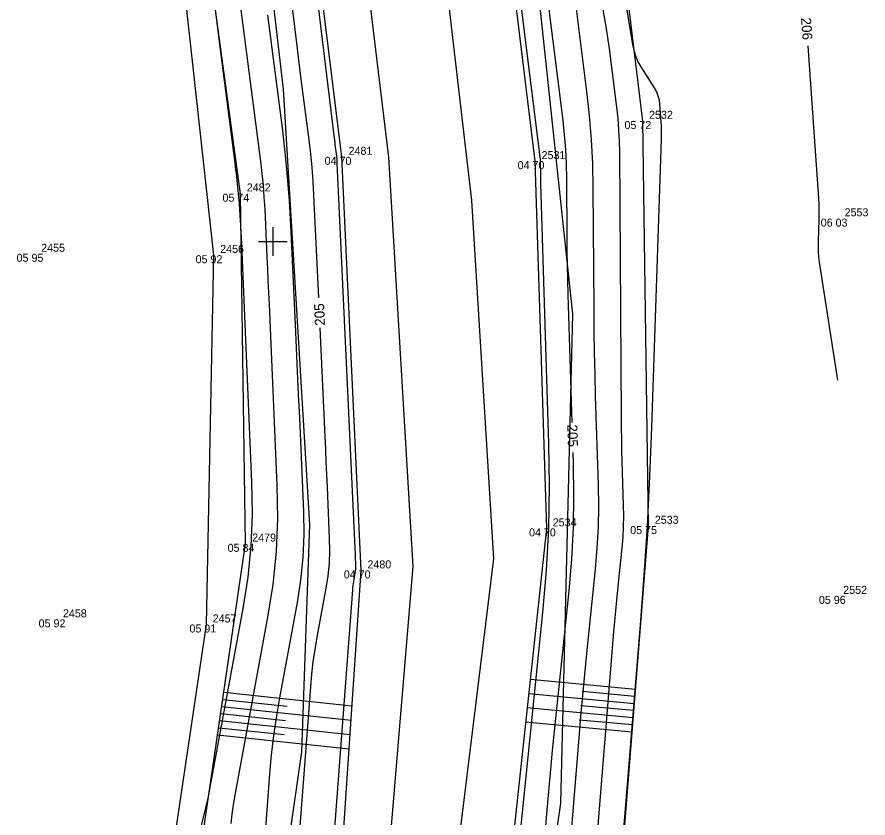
# Model space of a CAD drawing. Extents: x -703403 to -701924, y -1022520 to -1021856.
# Drawn here: x -702433.95 to -702404.18, y -1022420.16 to -1022392.15 of the extents above; entities that cross this region are included whole.
import ezdxf

# ---------------------------------------------------------------- set-up
doc = ezdxf.new("R2010")
doc.units = 0
for name, color, linetype in [('Ex_Contour Labels', 7, 'Continuous'), ('Ex_Major Contours', 7, 'Continuous'), ('Ex_Minor Contours', 7, 'Continuous'), ('Z_body', 7, 'Continuous'), ('Z_body_cisla', 7, 'Continuous'), ('Z_body_vysky_redukovane', 7, 'Continuous'), ('Z_hektometricka_sit', 7, 'Continuous'), ('Z_hrany_paty', 7, 'Continuous'), ('Z_katastr_hranice', 7, 'Continuous'), ('Z_pole_rozhranni', 7, 'Continuous'), ('Z_technicke_srafy', 7, 'Continuous'), ('Z_vodni_tok', 7, 'Continuous')]:
    doc.layers.add(name, color=color, linetype=linetype)

# ---------------------------------------------------------------- blocks, each defined once
blk = doc.blocks.new('POINT_DISPLAY')
blk.add_line((0, 0), (0, 0))

msp = doc.modelspace()

# ---------------------------------------------------------------- linework, layer by layer
at = {"layer": 'Ex_Major Contours'}
for points in [[(-702423.393, -1022401.968), (-702423.559, -1022398.385), (-702423.587, -1022397.899), (-702423.624, -1022397.414), (-702423.672, -1022396.93), (-702423.729, -1022396.447), (-702423.98, -1022394.516), (-702424.042, -1022394.033), (-702424.103, -1022393.55), (-702424.163, -1022393.067), (-702424.222, -1022392.584), (-702424.889, -1022387.068)], [(-702414.528, -1022406.327), (-702414.667, -1022401.85), (-702414.681, -1022401.343), (-702414.692, -1022400.836), (-702414.7, -1022400.328), (-702414.705, -1022399.821), (-702414.718, -1022397.793), (-702414.728, -1022397.286), (-702414.754, -1022396.78), (-702414.795, -1022396.275), (-702414.85, -1022395.772), (-702415.881, -1022387.532)], [(-702406.283, -1022393.158), (-702405.917, -1022398.5), (-702405.907, -1022398.685), (-702405.901, -1022398.87), (-702405.9, -1022399.055), (-702405.904, -1022399.24), (-702405.929, -1022399.981), (-702405.931, -1022400.166), (-702405.924, -1022400.351), (-702405.909, -1022400.535), (-702405.885, -1022400.718), (-702405.247, -1022404.853)], [(-702424.097, -1022421.212), (-702423.673, -1022415.566), (-702423.634, -1022415.131), (-702423.584, -1022414.697), (-702423.522, -1022414.265), (-702423.449, -1022413.834), (-702423.132, -1022412.115), (-702423.065, -1022411.684), (-702423.022, -1022411.252), (-702423.004, -1022410.818), (-702423.011, -1022410.382), (-702423.089, -1022408.59), (-702423.108, -1022408.145), (-702423.128, -1022407.701), (-702423.148, -1022407.257), (-702423.168, -1022406.813), (-702423.344, -1022403.017)], [(-702415.573, -1022421.958), (-702415.403, -1022419.878), (-702415.36, -1022419.358), (-702415.313, -1022418.838), (-702415.264, -1022418.319), (-702415.212, -1022417.8), (-702414.639, -1022412.215), (-702414.545, -1022411.11), (-702414.487, -1022410.005), (-702414.466, -1022408.897), (-702414.482, -1022407.789), (-702414.495, -1022407.376)]]:
    msp.add_lwpolyline(points, dxfattribs=at)
at = {"layer": 'Ex_Minor Contours'}
for points in [[(-702417.363, -1022383.392), (-702415.667, -1022396.954), (-702415.657, -1022397.038), (-702415.651, -1022397.122), (-702415.646, -1022397.206), (-702415.645, -1022397.29), (-702415.642, -1022397.629), (-702415.642, -1022397.713), (-702415.64, -1022397.798), (-702415.639, -1022397.882), (-702415.636, -1022397.967), (-702415.353, -1022407.069), (-702415.331, -1022408.547), (-702415.359, -1022410.023), (-702415.436, -1022411.497), (-702415.562, -1022412.97), (-702416.445, -1022421.573)], [(-702414.785, -1022383.904), (-702413.405, -1022392.163), (-702413.342, -1022392.555), (-702413.283, -1022392.946), (-702413.227, -1022393.339), (-702413.176, -1022393.732), (-702412.979, -1022395.305), (-702412.936, -1022395.699), (-702412.904, -1022396.093), (-702412.884, -1022396.489), (-702412.876, -1022396.885), (-702412.818, -1022406.147), (-702412.814, -1022406.53), (-702412.808, -1022406.912), (-702412.8, -1022407.294), (-702412.789, -1022407.676), (-702412.741, -1022409.23), (-702412.735, -1022409.599), (-702412.742, -1022409.968), (-702412.762, -1022410.337), (-702412.793, -1022410.705), (-702412.944, -1022412.177), (-702412.981, -1022412.545), (-702413.016, -1022412.913), (-702413.049, -1022413.281), (-702413.08, -1022413.65), (-702413.832, -1022422.862)], [(-702413.895, -1022384.275), (-702412.408, -1022393.172), (-702412.366, -1022393.363), (-702412.306, -1022393.547), (-702412.227, -1022393.724), (-702412.13, -1022393.893), (-702411.658, -1022394.63), (-702411.584, -1022394.763), (-702411.529, -1022394.902), (-702411.491, -1022395.047), (-702411.471, -1022395.198), (-702411.429, -1022395.812), (-702411.421, -1022395.966), (-702411.416, -1022396.12), (-702411.415, -1022396.274), (-702411.418, -1022396.428), (-702411.755, -1022406.493), (-702411.823, -1022408.221), (-702411.911, -1022409.948), (-702412.021, -1022411.673), (-702412.151, -1022413.398), (-702413.003, -1022423.831)], [(-702422.853, -1022420.813), (-702422.204, -1022412.178), (-702422.197, -1022412.105), (-702422.189, -1022412.033), (-702422.179, -1022411.961), (-702422.166, -1022411.889), (-702422.114, -1022411.602), (-702422.102, -1022411.531), (-702422.095, -1022411.459), (-702422.092, -1022411.386), (-702422.094, -1022411.314), (-702422.106, -1022411.015), (-702422.11, -1022410.941), (-702422.113, -1022410.867), (-702422.116, -1022410.793), (-702422.12, -1022410.719), (-702422.743, -1022397.264), (-702422.748, -1022397.183), (-702422.754, -1022397.102), (-702422.762, -1022397.022), (-702422.772, -1022396.941), (-702422.813, -1022396.619), (-702422.824, -1022396.539), (-702422.834, -1022396.458), (-702422.844, -1022396.378), (-702422.854, -1022396.297), (-702423.876, -1022387.843)], [(-702426.456, -1022420.35), (-702426.418, -1022420.02), (-702426.371, -1022419.691), (-702426.315, -1022419.363), (-702425.168, -1022413.14), (-702424.989, -1022411.991), (-702424.876, -1022410.838), (-702424.828, -1022409.681), (-702424.846, -1022408.518), (-702425.12, -1022402.204), (-702425.138, -1022401.786), (-702425.157, -1022401.369), (-702425.176, -1022400.952), (-702425.195, -1022400.535), (-702425.272, -1022398.867), (-702425.296, -1022398.45), (-702425.328, -1022398.034), (-702425.369, -1022397.619), (-702425.418, -1022397.204), (-702426.552, -1022388.47)], [(-702427.53, -1022420.561), (-702427.342, -1022419.795), (-702427.296, -1022419.604), (-702427.253, -1022419.411), (-702427.213, -1022419.218), (-702427.176, -1022419.025), (-702426.035, -1022412.836), (-702425.864, -1022411.737), (-702425.756, -1022410.635), (-702425.711, -1022409.528), (-702425.728, -1022408.416), (-702426.1, -1022399.83), (-702426.106, -1022399.692), (-702426.113, -1022399.554), (-702426.121, -1022399.416), (-702426.13, -1022399.278), (-702426.167, -1022398.687), (-702426.175, -1022398.568), (-702426.185, -1022398.45), (-702426.196, -1022398.331), (-702426.208, -1022398.213), (-702426.261, -1022397.74), (-702426.274, -1022397.622), (-702426.288, -1022397.503), (-702426.302, -1022397.385), (-702426.317, -1022397.267), (-702426.859, -1022393.016), (-702426.955, -1022392.268), (-702427.051, -1022391.52)], [(-702414.66, -1022421.893), (-702414.289, -1022417.35), (-702414.227, -1022416.613), (-702414.161, -1022415.876), (-702414.092, -1022415.14), (-702414.018, -1022414.403), (-702413.716, -1022411.46), (-702413.653, -1022410.724), (-702413.614, -1022409.986), (-702413.601, -1022409.248), (-702413.611, -1022408.509), (-702413.708, -1022405.402), (-702413.73, -1022404.638), (-702413.746, -1022403.874), (-702413.758, -1022403.109), (-702413.765, -1022402.345), (-702413.792, -1022398.129), (-702413.81, -1022397.283), (-702413.852, -1022396.438), (-702413.92, -1022395.596), (-702414.013, -1022394.754), (-702414.433, -1022391.393)], [(-702425.189, -1022392.086), (-702424.677, -1022396.031), (-702424.576, -1022396.878), (-702424.493, -1022397.725), (-702424.427, -1022398.575), (-702424.378, -1022399.425), (-702424.217, -1022402.906), (-702424.18, -1022403.721), (-702424.143, -1022404.535), (-702424.107, -1022405.35), (-702424.071, -1022406.164), (-702423.929, -1022409.45), (-702423.916, -1022410.249), (-702423.949, -1022411.045), (-702424.027, -1022411.838), (-702424.15, -1022412.627), (-702424.763, -1022415.957), (-702424.883, -1022416.658), (-702424.983, -1022417.361), (-702425.065, -1022418.066), (-702425.128, -1022418.774), (-702425.341, -1022421.611)]]:
    msp.add_lwpolyline(points, dxfattribs=at)
at = {"layer": 'Z_hektometricka_sit'}
for p, q in [((-702425, -1022399.5), (-702425, -1022400.5)), ((-702425.5, -1022400), (-702424.5, -1022400))]:
    msp.add_line(p, q, dxfattribs=at)
at = {"layer": 'Z_hrany_paty'}
for p, q in [((-702413.89, -1022380.93), (-702412.07, -1022395.79)), ((-702426.13, -1022398.33), (-702427.97, -1022384.71)), ((-702412.07, -1022395.79), (-702411.87, -1022409.95)), ((-702425.95, -1022410.57), (-702426.13, -1022398.33)), ((-702411.87, -1022409.95), (-702412.97, -1022423.87)), ((-702427.68, -1022422.36), (-702425.95, -1022410.57))]:
    msp.add_line(p, q, dxfattribs=at)
at = {"layer": 'Z_katastr_hranice'}
for p, q in [((-702426.78, -1022323.39), (-702418.05, -1022398.57)), ((-702424.63, -1022394.68), (-702432.63, -1022325.24)), ((-702420.94, -1022397.05), (-702424.85, -1022364.6)), ((-702414.51, -1022402.54), (-702417.22, -1022376.84)), ((-702423.71, -1022409.91), (-702424.63, -1022394.68)), ((-702420.09, -1022411.36), (-702420.94, -1022397.05)), ((-702418.05, -1022398.57), (-702417.28, -1022411.09)), ((-702414.92, -1022419.64), (-702414.51, -1022402.54)), ((-702423.98, -1022417.84), (-702423.71, -1022409.91)), ((-702417.28, -1022411.09), (-702418.96, -1022424.77)), ((-702421.13, -1022423.77), (-702420.09, -1022411.36)), ((-702425.07, -1022425.38), (-702423.98, -1022417.84)), ((-702417.03, -1022433.43), (-702414.92, -1022419.64))]:
    msp.add_line(p, q, dxfattribs=at)
at = {"layer": 'Z_pole_rozhranni'}
for p, q in [((-702428.95, -1022383.45), (-702427.07, -1022400.48)), ((-702427.07, -1022400.48), (-702427.33, -1022413.39)), ((-702427.33, -1022413.39), (-702429.45, -1022427.61))]:
    msp.add_line(p, q, dxfattribs=at)
at = {"layer": 'Z_technicke_srafy'}
for p, q in [((-702412.32, -1022415.66), (-702416, -1022415.31)), ((-702412.34, -1022415.91), (-702414.18, -1022415.73)), ((-702426.75, -1022416.01), (-702424.5, -1022416.25)), ((-702426.71, -1022415.76), (-702422.23, -1022416.24)), ((-702412.36, -1022416.16), (-702416.05, -1022415.81)), ((-702426.78, -1022416.26), (-702422.26, -1022416.74)), ((-702412.4, -1022416.65), (-702416.11, -1022416.31)), ((-702412.38, -1022416.4), (-702414.23, -1022416.23)), ((-702426.82, -1022416.5), (-702424.55, -1022416.75)), ((-702426.86, -1022416.75), (-702422.3, -1022417.24)), ((-702412.44, -1022417.15), (-702416.16, -1022416.8)), ((-702412.42, -1022416.9), (-702414.28, -1022416.73)), ((-702426.89, -1022417), (-702424.6, -1022417.24)), ((-702426.93, -1022417.25), (-702422.33, -1022417.74))]:
    msp.add_line(p, q, dxfattribs=at)
at = {"layer": 'Z_vodni_tok'}
for p, q in [((-702417.6, -1022382.73), (-702415.83, -1022397.19)), ((-702422.58, -1022397.04), (-702424.07, -1022385.02)), ((-702421.91, -1022411.5), (-702422.58, -1022397.04)), ((-702415.83, -1022397.19), (-702415.43, -1022410.03)), ((-702415.43, -1022410.03), (-702416.79, -1022422.63)), ((-702422.74, -1022423.84), (-702421.91, -1022411.5))]:
    msp.add_line(p, q, dxfattribs=at)

# ---------------------------------------------------------------- block references
at = {"layer": 'Z_body'}
for p in [(-702412.07, -1022395.79), (-702422.58, -1022397.04), (-702415.83, -1022397.19), (-702426.13, -1022398.33), (-702405.23, -1022399.2), (-702433.33, -1022400.43), (-702427.07, -1022400.48), (-702415.43, -1022410.03), (-702411.87, -1022409.95), (-702425.95, -1022410.57), (-702421.91, -1022411.5), (-702405.27, -1022412.39), (-702432.56, -1022413.21), (-702427.33, -1022413.39)]:
    msp.add_blockref('POINT_DISPLAY', p, dxfattribs=at)

# ---------------------------------------------------------------- texts
at = {"layer": 'Ex_Contour Labels'}
for s, rotation, p in [('206', 273.9158, (-702406.525, -1022392.187)), ('205', 92.6529, (-702423.173, -1022402.936)), ('205', 271.7843, (-702414.7, -1022406.405))]:
    msp.add_text(s, height=0.35, rotation=rotation, dxfattribs=at).set_placement(p)
at = {"layer": 'Z_body_cisla'}
for s, p in [('2532', (-702411.84, -1022395.71)), ('2481', (-702422.35, -1022396.97)), ('2531', (-702415.6, -1022397.12)), ('2482', (-702425.91, -1022398.25)), ('2553', (-702405, -1022399.12)), ('2455', (-702433.1, -1022400.36)), ('2456', (-702426.84, -1022400.4)), ('2534', (-702415.21, -1022409.96)), ('2533', (-702411.64, -1022409.87)), ('2479', (-702425.72, -1022410.49)), ('2480', (-702421.69, -1022411.43)), ('2552', (-702405.05, -1022412.32)), ('2458', (-702432.34, -1022413.14)), ('2457', (-702427.1, -1022413.32))]:
    msp.add_text(s, height=0.28, dxfattribs=at).set_placement(p)
at = {"layer": 'Z_body_vysky_redukovane'}
for s, p in [('05 72', (-702412.7, -1022396.07)), ('04 70', (-702423.187, -1022397.32)), ('04 70', (-702416.437, -1022397.47)), ('05 74', (-702426.76, -1022398.61)), ('06 03', (-702405.837, -1022399.48)), ('05 95', (-702433.96, -1022400.71)), ('05 92', (-702427.7, -1022400.76)), ('04 70', (-702416.037, -1022410.31)), ('05 75', (-702412.5, -1022410.23)), ('05 84', (-702426.58, -1022410.85)), ('04 70', (-702422.517, -1022411.78)), ('05 96', (-702405.9, -1022412.67)), ('05 92', (-702433.19, -1022413.49)), ('05 91', (-702427.913, -1022413.67))]:
    msp.add_text(s, height=0.28, dxfattribs=at).set_placement(p)

doc.saveas('drawing.dxf')
